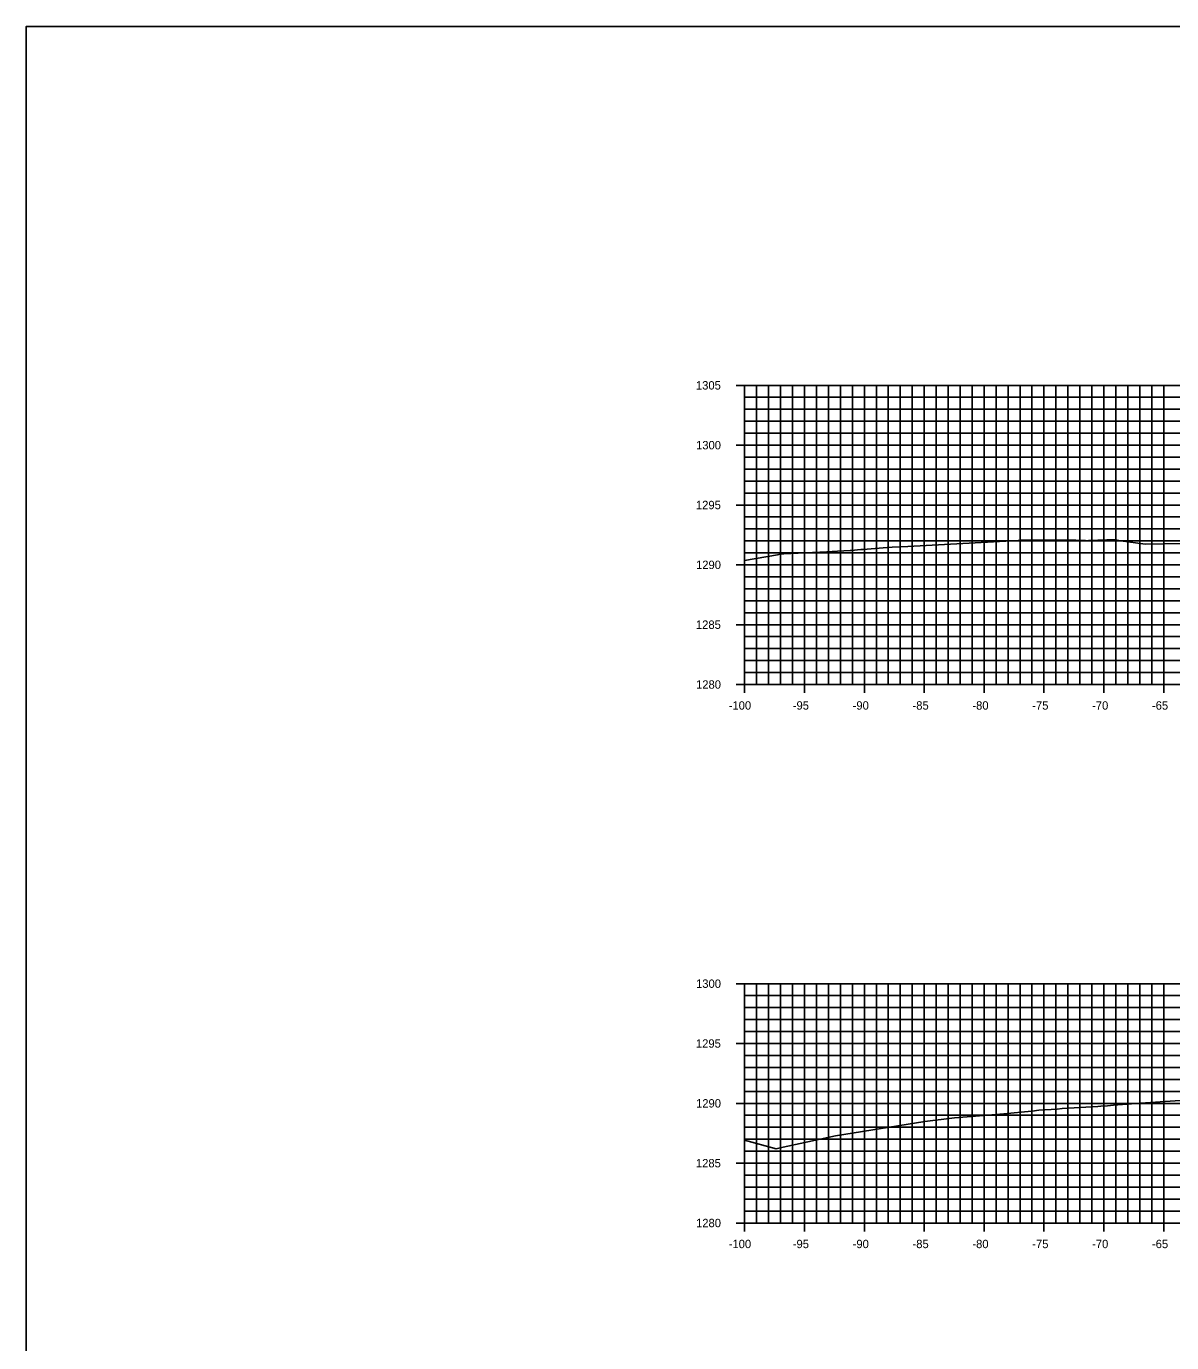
# Model space of a CAD drawing. Extents: x 674939 to 678919, y 750652 to 765176.
# Drawn here: x 678578.5 to 678674.2, y 757702.6 to 757812.6 of the extents above; entities that cross this region are included whole.
import ezdxf

# ---------------------------------------------------------------- set-up
doc = ezdxf.new("R2010")
doc.units = 0
for name, color, linetype in [('Level 10', 7, 'Continuous'), ('Level 20', 7, 'Continuous'), ('Level 4', 7, 'Continuous'), ('Level 8', 7, 'Continuous'), ('Level 9', 7, 'Continuous')]:
    doc.layers.add(name, color=color, linetype=linetype)

msp = doc.modelspace()

# ---------------------------------------------------------------- linework, layer by layer
at = {"layer": 'Level 10'}
for points in [[(678638.53, 757767.92), (678641.27, 757768.38), (678641.49, 757768.44), (678641.79, 757768.47), (678645.4, 757768.64), (678646.28, 757768.69), (678647.33, 757768.76), (678647.44, 757768.76), (678648.24, 757768.83), (678648.44, 757768.84), (678650.43, 757769), (678650.86, 757769.02), (678652.17, 757769.09), (678660.86, 757769.56), (678661.38, 757769.58), (678661.61, 757769.6), (678661.77, 757769.6), (678664.38, 757769.62), (678665.67, 757769.61), (678666.18, 757769.6), (678666.63, 757769.59), (678667, 757769.58), (678667.24, 757769.56), (678667.24, 757769.58), (678668.78, 757769.64), (678669.49, 757769.65), (678669.95, 757769.57), (678671.97, 757769.29), (678675.21, 757769.32)], [(678638.53, 757719.48), (678641.15, 757718.76), (678641.51, 757718.83), (678646.12, 757719.83), (678653.57, 757721.02), (678656.07, 757721.35), (678657.81, 757721.49), (678660.18, 757721.68), (678662.49, 757721.9), (678662.54, 757721.91), (678663.11, 757721.98), (678664.62, 757722.06), (678665.05, 757722.12), (678668.02, 757722.28), (678668.29, 757722.31), (678668.84, 757722.35), (678669.34, 757722.4), (678671.19, 757722.55), (678673.64, 757722.7), (678679.17, 757723.06)]]:
    msp.add_lwpolyline(points, dxfattribs=at)
at = {"layer": 'Level 20'}
for p, q in [((678638.53, 757782.55), (678838.53, 757782.55)), ((678638.53, 757757.55), (678638.53, 757782.55)), ((678639.53, 757757.55), (678639.53, 757782.55)), ((678640.53, 757757.55), (678640.53, 757782.55)), ((678641.53, 757757.55), (678641.53, 757782.55)), ((678642.53, 757757.55), (678642.53, 757782.55)), ((678643.53, 757757.55), (678643.53, 757782.55)), ((678644.53, 757757.55), (678644.53, 757782.55)), ((678645.53, 757757.55), (678645.53, 757782.55)), ((678646.53, 757757.55), (678646.53, 757782.55)), ((678647.53, 757757.55), (678647.53, 757782.55)), ((678648.53, 757757.55), (678648.53, 757782.55)), ((678649.53, 757757.55), (678649.53, 757782.55)), ((678650.53, 757757.55), (678650.53, 757782.55)), ((678651.53, 757757.55), (678651.53, 757782.55)), ((678652.53, 757757.55), (678652.53, 757782.55)), ((678653.53, 757757.55), (678653.53, 757782.55)), ((678654.53, 757757.55), (678654.53, 757782.55)), ((678655.53, 757757.55), (678655.53, 757782.55)), ((678656.53, 757757.55), (678656.53, 757782.55)), ((678657.53, 757757.55), (678657.53, 757782.55)), ((678658.53, 757757.55), (678658.53, 757782.55)), ((678659.53, 757757.55), (678659.53, 757782.55)), ((678660.53, 757757.55), (678660.53, 757782.55)), ((678661.53, 757757.55), (678661.53, 757782.55)), ((678662.53, 757757.55), (678662.53, 757782.55)), ((678663.53, 757757.55), (678663.53, 757782.55)), ((678664.53, 757757.55), (678664.53, 757782.55)), ((678665.53, 757757.55), (678665.53, 757782.55)), ((678666.53, 757757.55), (678666.53, 757782.55)), ((678667.53, 757757.55), (678667.53, 757782.55)), ((678668.53, 757757.55), (678668.53, 757782.55)), ((678669.53, 757757.55), (678669.53, 757782.55)), ((678670.53, 757757.55), (678670.53, 757782.55)), ((678671.53, 757757.55), (678671.53, 757782.55)), ((678672.53, 757757.55), (678672.53, 757782.55)), ((678673.53, 757757.55), (678673.53, 757782.55)), ((678638.53, 757781.55), (678838.53, 757781.55)), ((678638.53, 757780.55), (678838.53, 757780.55)), ((678638.53, 757779.55), (678838.53, 757779.55)), ((678638.53, 757778.55), (678838.53, 757778.55)), ((678638.53, 757777.55), (678838.53, 757777.55)), ((678638.53, 757776.55), (678838.53, 757776.55)), ((678638.53, 757775.55), (678838.53, 757775.55)), ((678638.53, 757774.55), (678838.53, 757774.55)), ((678638.53, 757773.55), (678838.53, 757773.55)), ((678638.53, 757772.55), (678838.53, 757772.55)), ((678638.53, 757771.55), (678838.53, 757771.55)), ((678638.53, 757770.55), (678838.53, 757770.55)), ((678638.53, 757769.55), (678838.53, 757769.55)), ((678638.53, 757768.55), (678838.53, 757768.55)), ((678638.53, 757767.55), (678838.53, 757767.55)), ((678638.53, 757766.55), (678838.53, 757766.55)), ((678638.53, 757765.55), (678838.53, 757765.55)), ((678638.53, 757764.55), (678838.53, 757764.55)), ((678638.53, 757763.55), (678838.53, 757763.55)), ((678638.53, 757762.55), (678838.53, 757762.55)), ((678638.53, 757761.55), (678838.53, 757761.55)), ((678638.53, 757760.55), (678838.53, 757760.55)), ((678638.53, 757759.55), (678838.53, 757759.55)), ((678638.53, 757758.55), (678838.53, 757758.55)), ((678638.53, 757757.55), (678838.53, 757757.55)), ((678638.53, 757732.55), (678838.53, 757732.55)), ((678638.53, 757712.55), (678638.53, 757732.55)), ((678639.53, 757712.55), (678639.53, 757732.55)), ((678640.53, 757712.55), (678640.53, 757732.55)), ((678641.53, 757712.55), (678641.53, 757732.55)), ((678642.53, 757712.55), (678642.53, 757732.55)), ((678643.53, 757712.55), (678643.53, 757732.55)), ((678644.53, 757712.55), (678644.53, 757732.55)), ((678645.53, 757712.55), (678645.53, 757732.55)), ((678646.53, 757712.55), (678646.53, 757732.55)), ((678647.53, 757712.55), (678647.53, 757732.55)), ((678648.53, 757712.55), (678648.53, 757732.55)), ((678649.53, 757712.55), (678649.53, 757732.55)), ((678650.53, 757712.55), (678650.53, 757732.55)), ((678651.53, 757712.55), (678651.53, 757732.55)), ((678652.53, 757712.55), (678652.53, 757732.55)), ((678653.53, 757712.55), (678653.53, 757732.55)), ((678654.53, 757712.55), (678654.53, 757732.55)), ((678655.53, 757712.55), (678655.53, 757732.55)), ((678656.53, 757712.55), (678656.53, 757732.55)), ((678657.53, 757712.55), (678657.53, 757732.55)), ((678658.53, 757712.55), (678658.53, 757732.55)), ((678659.53, 757712.55), (678659.53, 757732.55)), ((678660.53, 757712.55), (678660.53, 757732.55)), ((678661.53, 757712.55), (678661.53, 757732.55)), ((678662.53, 757712.55), (678662.53, 757732.55)), ((678663.53, 757712.55), (678663.53, 757732.55)), ((678664.53, 757712.55), (678664.53, 757732.55)), ((678665.53, 757712.55), (678665.53, 757732.55)), ((678666.53, 757712.55), (678666.53, 757732.55)), ((678667.53, 757712.55), (678667.53, 757732.55)), ((678668.53, 757712.55), (678668.53, 757732.55)), ((678669.53, 757712.55), (678669.53, 757732.55)), ((678670.53, 757712.55), (678670.53, 757732.55)), ((678671.53, 757712.55), (678671.53, 757732.55)), ((678672.53, 757712.55), (678672.53, 757732.55)), ((678673.53, 757712.55), (678673.53, 757732.55)), ((678638.53, 757731.55), (678838.53, 757731.55)), ((678638.53, 757730.55), (678838.53, 757730.55)), ((678638.53, 757729.55), (678838.53, 757729.55)), ((678638.53, 757728.55), (678838.53, 757728.55)), ((678638.53, 757727.55), (678838.53, 757727.55)), ((678638.53, 757726.55), (678838.53, 757726.55)), ((678638.53, 757725.55), (678838.53, 757725.55)), ((678638.53, 757724.55), (678838.53, 757724.55)), ((678638.53, 757723.55), (678838.53, 757723.55)), ((678638.53, 757722.55), (678838.53, 757722.55)), ((678638.53, 757721.55), (678838.53, 757721.55)), ((678638.53, 757720.55), (678838.53, 757720.55)), ((678638.53, 757719.55), (678838.53, 757719.55)), ((678638.53, 757718.55), (678838.53, 757718.55)), ((678638.53, 757717.55), (678838.53, 757717.55)), ((678638.53, 757716.55), (678838.53, 757716.55)), ((678638.53, 757715.55), (678838.53, 757715.55)), ((678638.53, 757714.55), (678838.53, 757714.55)), ((678638.53, 757713.55), (678838.53, 757713.55)), ((678638.53, 757712.55), (678838.53, 757712.55))]:
    msp.add_line(p, q, dxfattribs=at)
at = {"layer": 'Level 4'}
msp.add_lwpolyline([(678578.53, 757592.55), (678918.53, 757592.55), (678918.53, 757812.55), (678578.53, 757812.55)], close=True, dxfattribs=at)
at = {"layer": 'Level 8'}
for p, q in [((678637.83, 757782.55), (678639.23, 757782.55)), ((678638.53, 757757.55), (678638.53, 757782.55)), ((678638.53, 757781.55), (678638.88, 757781.55)), ((678638.53, 757780.55), (678638.88, 757780.55)), ((678638.53, 757779.55), (678638.88, 757779.55)), ((678638.53, 757778.55), (678638.88, 757778.55)), ((678637.83, 757777.55), (678639.23, 757777.55)), ((678638.53, 757776.55), (678638.88, 757776.55)), ((678638.53, 757775.55), (678638.88, 757775.55)), ((678638.53, 757774.55), (678638.88, 757774.55)), ((678638.53, 757773.55), (678638.88, 757773.55)), ((678637.83, 757772.55), (678639.23, 757772.55)), ((678638.53, 757771.55), (678638.88, 757771.55)), ((678638.53, 757770.55), (678638.88, 757770.55)), ((678638.53, 757769.55), (678638.88, 757769.55)), ((678638.53, 757768.55), (678638.88, 757768.55)), ((678637.83, 757767.55), (678639.23, 757767.55)), ((678638.53, 757766.55), (678638.88, 757766.55)), ((678638.53, 757765.55), (678638.88, 757765.55)), ((678638.53, 757764.55), (678638.88, 757764.55)), ((678637.83, 757762.55), (678639.23, 757762.55)), ((678638.53, 757763.55), (678638.88, 757763.55)), ((678638.53, 757761.55), (678638.88, 757761.55)), ((678638.53, 757760.55), (678638.88, 757760.55)), ((678638.53, 757759.55), (678638.88, 757759.55)), ((678638.53, 757758.55), (678638.88, 757758.55)), ((678638.53, 757756.85), (678638.53, 757758.25)), ((678643.53, 757756.85), (678643.53, 757758.25)), ((678648.53, 757756.85), (678648.53, 757758.25)), ((678653.53, 757756.85), (678653.53, 757758.25)), ((678658.53, 757756.85), (678658.53, 757758.25)), ((678663.53, 757756.85), (678663.53, 757758.25)), ((678668.53, 757756.85), (678668.53, 757758.25)), ((678673.53, 757756.85), (678673.53, 757758.25)), ((678637.83, 757757.55), (678639.23, 757757.55)), ((678638.53, 757757.55), (678838.53, 757757.55)), ((678637.83, 757732.55), (678639.23, 757732.55)), ((678638.53, 757712.55), (678638.53, 757732.55)), ((678638.53, 757731.55), (678638.88, 757731.55)), ((678638.53, 757730.55), (678638.88, 757730.55)), ((678638.53, 757729.55), (678638.88, 757729.55)), ((678638.53, 757728.55), (678638.88, 757728.55)), ((678637.83, 757727.55), (678639.23, 757727.55)), ((678638.53, 757726.55), (678638.88, 757726.55)), ((678638.53, 757725.55), (678638.88, 757725.55)), ((678638.53, 757724.55), (678638.88, 757724.55)), ((678638.53, 757723.55), (678638.88, 757723.55)), ((678637.83, 757722.55), (678639.23, 757722.55)), ((678638.53, 757721.55), (678638.88, 757721.55)), ((678638.53, 757720.55), (678638.88, 757720.55)), ((678638.53, 757719.55), (678638.88, 757719.55)), ((678638.53, 757718.55), (678638.88, 757718.55)), ((678637.83, 757717.55), (678639.23, 757717.55)), ((678638.53, 757716.55), (678638.88, 757716.55)), ((678638.53, 757715.55), (678638.88, 757715.55)), ((678638.53, 757714.55), (678638.88, 757714.55)), ((678638.53, 757713.55), (678638.88, 757713.55)), ((678638.53, 757711.85), (678638.53, 757713.25)), ((678643.53, 757711.85), (678643.53, 757713.25)), ((678648.53, 757711.85), (678648.53, 757713.25)), ((678653.53, 757711.85), (678653.53, 757713.25)), ((678658.53, 757711.85), (678658.53, 757713.25)), ((678663.53, 757711.85), (678663.53, 757713.25)), ((678668.53, 757711.85), (678668.53, 757713.25)), ((678673.53, 757711.85), (678673.53, 757713.25)), ((678637.83, 757712.55), (678639.23, 757712.55)), ((678638.53, 757712.55), (678838.53, 757712.55))]:
    msp.add_line(p, q, dxfattribs=at)

# ---------------------------------------------------------------- texts
at = {"layer": 'Level 9'}
for s, p in [('1305', (678634.46, 757782.2)), ('1300', (678634.47, 757777.2)), ('1295', (678634.46, 757772.2)), ('1290', (678634.47, 757767.2)), ('1285', (678634.46, 757762.2)), ('1280', (678634.47, 757757.2)), ('-100', (678637.2, 757755.45)), ('-95', (678642.55, 757755.45)), ('-90', (678647.55, 757755.45)), ('-85', (678652.55, 757755.45)), ('-80', (678657.55, 757755.45)), ('-75', (678662.55, 757755.45)), ('-70', (678667.55, 757755.45)), ('-65', (678672.55, 757755.45)), ('1300', (678634.47, 757732.2)), ('1295', (678634.46, 757727.2)), ('1290', (678634.47, 757722.2)), ('1285', (678634.46, 757717.2)), ('1280', (678634.47, 757712.2)), ('-100', (678637.2, 757710.45)), ('-95', (678642.55, 757710.45)), ('-90', (678647.55, 757710.45)), ('-85', (678652.55, 757710.45)), ('-80', (678657.55, 757710.45)), ('-75', (678662.55, 757710.45)), ('-70', (678667.55, 757710.45)), ('-65', (678672.55, 757710.45))]:
    msp.add_text(s, height=0.7, dxfattribs=at).set_placement(p)

doc.saveas('drawing.dxf')
